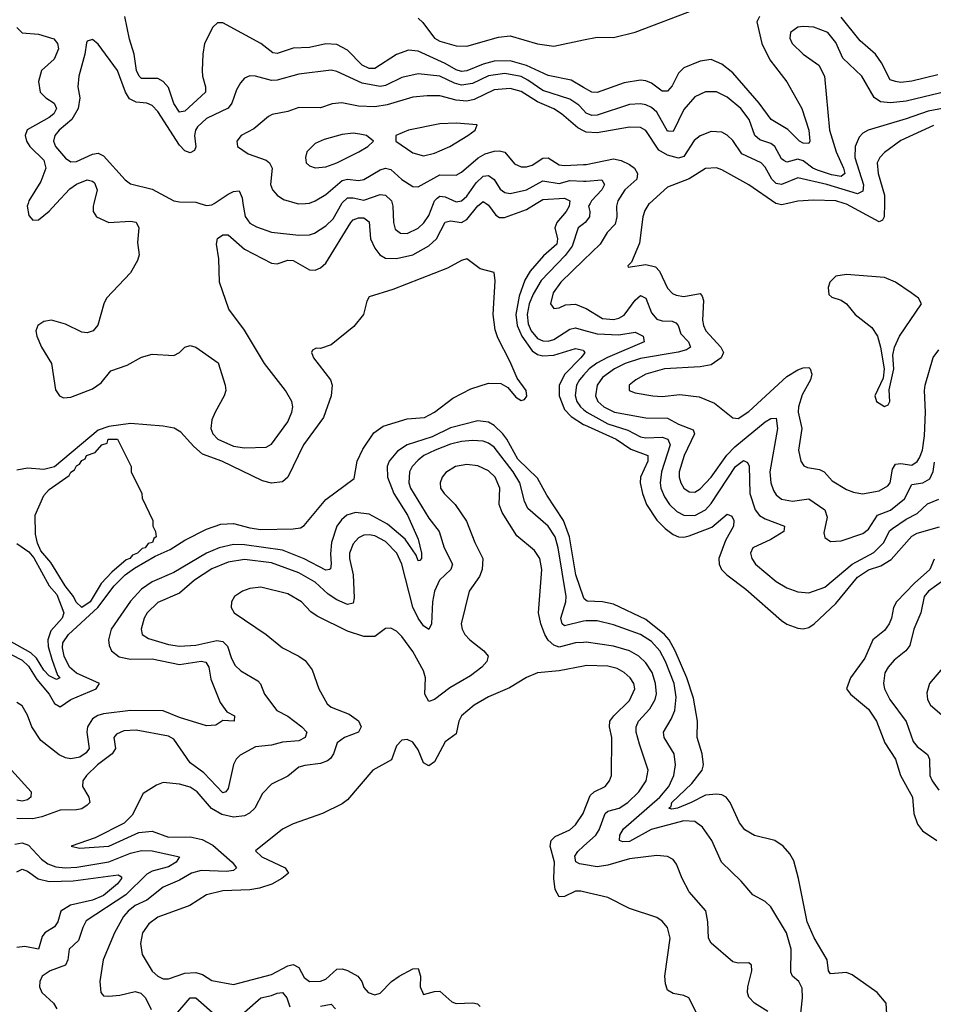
# Model space of a CAD drawing. Header units: inches. Extents: x 1694797 to 1849917, y 907313 to 1017959.
# Tile 450 of 656: x 1767921 to 1771290, y 967046 to 970678. Entities that reach past the tile are written whole.
import ezdxf

# ---------------------------------------------------------------- set-up
doc = ezdxf.new("R2010")
doc.units = ezdxf.units.IN
doc.header["$MEASUREMENT"] = 0
for name, color, linetype in [('B7966', 7, 'Continuous'), ('B7967', 7, 'Continuous'), ('B7976', 7, 'Continuous'), ('B7977', 7, 'Continuous')]:
    doc.layers.add(name, color=color, linetype=linetype)

msp = doc.modelspace()

# ---------------------------------------------------------------- linework, layer by layer
at = {"layer": 'B7966', "color": 5}
for points, elevation in [([(1767952.2, 970000), (1767949.1, 969990), (1767955, 969955), (1767970, 969937.7), (1767990, 969940.1), (1768030, 969971.8), (1768055.8, 970000)], 620), ([(1768194.5, 970000), (1768192, 969990), (1768192.4, 969970), (1768204.5, 969950), (1768250, 969930.1), (1768330, 969935.1), (1768350, 969931), (1768360.1, 969910), (1768355.9, 969855.9), (1768361.2, 969810), (1768355.9, 969790), (1768330, 969743.9), (1768240.8, 969650), (1768230.9, 969629.1), (1768209, 969551), (1768192.6, 969530), (1768170, 969522.2), (1768150, 969525.2), (1768090, 969554.6), (1768038, 969570), (1768010, 969564.8), (1767987.5, 969550), (1767980.6, 969530), (1767984.3, 969510), (1768001.2, 969470), (1768038.5, 969410), (1768053.1, 969313.1), (1768068, 969290), (1768082.7, 969282.7), (1768110, 969285.5), (1768190, 969316.5), (1768221.9, 969338.1), (1768257.4, 969382.6), (1768316.9, 969403.1), (1768370, 969433.1), (1768410, 969444.2), (1768490, 969439.4), (1768510.4, 969449.6), (1768530, 969470.2), (1768550, 969476.3), (1768570, 969469.3), (1768652.5, 969412.5), (1768678.5, 969330), (1768680.9, 969310), (1768675.4, 969290), (1768641.2, 969230), (1768630, 969201.3), (1768626.2, 969170), (1768632.9, 969150), (1768651.6, 969130), (1768710, 969105.1), (1768750, 969099.2), (1768830, 969101.5), (1768850, 969111.6), (1768910, 969194.8), (1768925, 969230), (1768927.8, 969250), (1768924.5, 969270), (1768901.4, 969310), (1768823.2, 969410), (1768750, 969532.8), (1768692.2, 969610), (1768657.5, 969710), (1768655.1, 969795.1), (1768646.7, 969850), (1768650, 969870.2), (1768670, 969884.6), (1768690, 969884), (1768750, 969831.5), (1768850, 969779.5), (1768870, 969777.2), (1768910, 969790.6), (1768930, 969790.1), (1768990, 969754.6), (1769010, 969754), (1769030, 969762.7), (1769050, 969779.4), (1769142.2, 969930), (1769150, 969939.4), (1769170, 969946.9), (1769190, 969946.8), (1769210, 969932.3), (1769214.4, 969870), (1769230, 969834.7), (1769249.4, 969810), (1769270, 969798.7), (1769310, 969797.3), (1769370, 969810.1), (1769430, 969843.2), (1769458, 969870), (1769490, 969930.6), (1769510, 969935.3), (1769550.6, 969930), (1769570, 969941.1), (1769610, 969991.1), (1769620.9, 970000)], 620), ([(1768585.5, 970000), (1768610, 969992.6), (1768630, 969995), (1768637.6, 970000)], 640), ([(1768744.3, 970000), (1768752.2, 969952.2), (1768770, 969927.5), (1768793.7, 969913.7), (1768850, 969894.1), (1768950, 969883.1), (1768990, 969884.2), (1769007.8, 969890), (1769050, 969917.4), (1769076.4, 969943.6), (1769108.4, 970000)], 640), ([(1768944.1, 970000), (1768950, 969998.4), (1768975.2, 970000)], 660), ([(1769294.6, 970000), (1769297.3, 969990), (1769298.8, 969930), (1769305.2, 969905.2), (1769325.3, 969890), (1769350, 969889.7), (1769390, 969908.6), (1769411.5, 969928.5), (1769430, 969955.2), (1769446.3, 970000)], 640), ([(1769640.9, 970000), (1769650, 969993.9), (1769677.1, 969957.1), (1769690, 969948), (1769708.1, 969948.1), (1769790, 969978.2), (1769825.6, 970000)], 620), ([(1769947.9, 970000), (1769946.5, 969990), (1769935.9, 969970), (1769901.4, 969930), (1769893.7, 969910), (1769903.7, 969870), (1769901.1, 969850), (1769852.7, 969807.3), (1769803.2, 969750), (1769783.3, 969716.7), (1769762.4, 969657.6), (1769749.8, 969590), (1769755.8, 969550), (1769771.9, 969510), (1769810, 969455.8), (1769830, 969443.1), (1769850, 969438.1), (1769890, 969440.4), (1769970, 969464.8), (1769998.3, 969458.3), (1770000, 969456.2)], 620), ([(1770000, 969925.3), (1769980.1, 969910), (1769957.6, 969842.4), (1769932.4, 969807.6), (1769844.2, 969715.8), (1769814.4, 969665.6), (1769799.7, 969630), (1769791.9, 969590), (1769796.4, 969556.4), (1769807, 969530), (1769830, 969502.2), (1769850, 969492.9), (1769870, 969491.9), (1769890, 969498.6), (1769950, 969536.3), (1769970, 969540.8), (1770000, 969532.6)], 640), ([(1767890, 968336.9), (1767930, 968315.4), (1767953, 968293), (1767983.7, 968243.7), (1768029.7, 968190), (1768050, 968156.2), (1768070, 968143.6), (1768109.9, 968170.1), (1768203.5, 968210), (1768215.2, 968230), (1768130, 968268.1), (1768105.2, 968290), (1768084.8, 968330), (1768078.5, 968361.5), (1768080.7, 968379.3), (1768100.5, 968410), (1768209.8, 968510), (1768270, 968590), (1768310.3, 968630), (1768344.9, 968655.1), (1768421, 968699), (1768475.9, 968724.1), (1768530, 968757.7), (1768610, 968798.4), (1768662.4, 968817.6), (1768710, 968820.1), (1768770, 968803.1), (1768810, 968797.7), (1768930, 968799.4), (1768955.9, 968804.1), (1768970, 968812.3), (1769050, 968908.1), (1769154.1, 968985.9), (1769165.2, 969050), (1769186, 969094), (1769226.6, 969153.4), (1769261.7, 969178.3), (1769350, 969205.3), (1769413.4, 969210), (1769450.1, 969230), (1769517.8, 969282.2), (1769584.3, 969315.7), (1769650, 969337.3), (1769695.4, 969335.4), (1769721, 969321), (1769750, 969284.9), (1769770, 969273.3), (1769782.8, 969277.2), (1769790.9, 969289.1), (1769788.4, 969310), (1769755, 969355), (1769730, 969415.7), (1769683.9, 969503.9), (1769673.9, 969533.9), (1769666.2, 969590), (1769674.3, 969714.3), (1769670, 969744.9), (1769618.9, 969758.9), (1769570, 969795.2), (1769550, 969790.1), (1769498.6, 969761.4), (1769297.3, 969682.7), (1769210, 969655.6), (1769200.6, 969639.4), (1769188.9, 969590), (1769153.5, 969546.5), (1769070, 969478.9), (1769030, 969465.5), (1769013.6, 969466.4), (1769000.9, 969459.1), (1768996.8, 969450), (1769004.1, 969430), (1769066.5, 969350), (1769072.9, 969330), (1769070, 969290), (1769041, 969210), (1768967.9, 969110), (1768910, 968990.5), (1768890, 968973), (1768850, 968968.1), (1768816.5, 968976.5), (1768666.3, 969050), (1768595.7, 969075.7), (1768562.9, 969102.9), (1768515.8, 969155.8), (1768490.9, 969170.9), (1768450, 969179.1), (1768330, 969188.6), (1768250, 969177.7), (1768210, 969164.3), (1768050, 969029), (1768010, 969018.6), (1767950, 969023.1), (1767910, 969016)], 580), ([(1770000, 969791.2), (1769915.9, 969710), (1769887.8, 969670), (1769878.7, 969630), (1769890, 969613), (1769910, 969615.3), (1769933.7, 969626.3), (1769970, 969628.3), (1770000, 969616.2)], 660), ([(1770000, 969443.1), (1769990.6, 969430), (1769930.4, 969370), (1769910.6, 969330), (1769910.3, 969290), (1769930, 969240.1), (1769954.3, 969214.3), (1770000, 969185)], 620), ([(1770000, 969366.8), (1769985, 969350), (1769974.2, 969330), (1769968.7, 969291.3), (1769974.7, 969270), (1769988.6, 969250), (1770000, 969240.5)], 640), ([(1770000, 968547.9), (1769971.3, 968630), (1769947.6, 968770), (1769926, 968830), (1769864.2, 968924.2), (1769830, 968986.7), (1769757.3, 969057.3), (1769717.5, 969130), (1769702.1, 969150), (1769670, 969181), (1769650, 969192.7), (1769610, 969197.7), (1769510, 969172.3), (1769441.4, 969138.6), (1769350, 969109.6), (1769314.1, 969085.9), (1769283.6, 969050), (1769275.7, 969030), (1769277.2, 968990), (1769301.1, 968930), (1769350.4, 968850), (1769390, 968761.5), (1769402.3, 968710), (1769402.4, 968690), (1769396.4, 968683.6), (1769390, 968681.7), (1769382.3, 968702.3), (1769342.2, 968762.2), (1769277.4, 968817.4), (1769210, 968853.4), (1769159.4, 968860.6), (1769126.9, 968850), (1769107, 968833), (1769090, 968809.8), (1769070.9, 968749.1), (1769067.2, 968707.2), (1769069.6, 968670.4), (1769067.6, 968652.4), (1769063.8, 968650), (1769050, 968646.9), (1768970, 968689.2), (1768890, 968720.6), (1768750, 968740.9), (1768710, 968742.3), (1768656.3, 968730), (1768610, 968710.7), (1768490, 968638.5), (1768410, 968604), (1768370, 968577.9), (1768330, 968533.5), (1768258, 968430), (1768248.9, 968390), (1768250.6, 968370), (1768259.3, 968350), (1768288.1, 968328.1), (1768330, 968319.2), (1768410, 968319.8), (1768510, 968299.5), (1768590, 968312.1), (1768607.9, 968307.9), (1768617.9, 968290), (1768625.3, 968245.3), (1768659.9, 968159.9), (1768684.9, 968124.9), (1768713.4, 968110), (1768711.3, 968090), (1768670, 968092.7), (1768643.8, 968076.2), (1768610, 968073.6), (1768510, 968104), (1768450, 968128.3), (1768330, 968129.9), (1768230, 968117), (1768208.9, 968111.1), (1768190, 968099.2), (1768171.6, 968070), (1768168.6, 968050), (1768176.9, 967990), (1768166.4, 967973.6), (1768142.7, 967957.3), (1768110, 967951), (1768090, 967954.9), (1768066.6, 967966.6), (1767999.4, 968019.4), (1767966.2, 968070), (1767950, 968112), (1767930, 968146.6), (1767910, 968159.3)], 620), ([(1770000, 968458.7), (1769930, 968442.2), (1769920.8, 968450), (1769916.6, 968470), (1769934.4, 968530), (1769936, 968550), (1769907, 968730), (1769895.4, 968770), (1769870, 968809.2), (1769795.1, 968875.1), (1769782.2, 968902.2), (1769765, 968970), (1769740.8, 969010), (1769670, 969100.8), (1769650, 969115.9), (1769630, 969123.1), (1769590, 969125.9), (1769550, 969122.3), (1769510, 969112.6), (1769453.4, 969090), (1769410.8, 969070), (1769390, 969053.7), (1769368.6, 969030), (1769358.3, 969010), (1769355.6, 968970), (1769361.9, 968950), (1769430, 968839), (1769467.5, 968790), (1769486.6, 968730), (1769517.4, 968670), (1769510.1, 968650), (1769469.2, 968610), (1769450.1, 968570), (1769443.2, 968530), (1769438.9, 968450), (1769430, 968428.3), (1769410, 968442.6), (1769390, 968469.9), (1769370, 968511.5), (1769330.5, 968670), (1769311.5, 968710), (1769270, 968752.6), (1769230, 968773.6), (1769210, 968777.6), (1769190, 968776), (1769170, 968766.4), (1769150, 968745), (1769136.6, 968710), (1769136.9, 968690), (1769150.1, 968630), (1769154.3, 968545.7), (1769150, 968525.5), (1769130, 968520.9), (1769090, 968537.4), (1769058.4, 968558.4), (1769010, 968603), (1768950, 968637.1), (1768850, 968674), (1768750, 968686.4), (1768690, 968676.5), (1768630, 968652), (1768565.3, 968610), (1768510, 968562.3), (1768430, 968528.4), (1768391.5, 968490), (1768380.1, 968470), (1768369.4, 968429.4), (1768372.6, 968410), (1768395.6, 968395.6), (1768470, 968373), (1768510, 968367.3), (1768570, 968370.4), (1768648.4, 968388.4), (1768670, 968384), (1768686.9, 968366.9), (1768701.5, 968321.5), (1768715.5, 968295.5), (1768736.3, 968276.3), (1768799.5, 968239.5), (1768808.4, 968228.4), (1768823.7, 968190), (1768868.6, 968130), (1768910, 968108.3), (1768961.3, 968070), (1768980.2, 968050), (1768974.2, 968030), (1768950, 968017.7), (1768890, 968013.1), (1768850, 968002.3), (1768790, 967996), (1768734.5, 967965.5), (1768719.2, 967950), (1768709, 967931), (1768690, 967842.7), (1768681.6, 967830), (1768670, 967826.5), (1768600.4, 967900.4), (1768550, 967937.3), (1768490, 968023.9), (1768470, 968034.6), (1768350, 968057.2), (1768305.5, 968054.5), (1768278.1, 968041.9), (1768268.6, 968030), (1768274.8, 967990), (1768262.6, 967970), (1768207.9, 967930), (1768167.8, 967890), (1768154.5, 967870), (1768153, 967850), (1768175.5, 967810), (1768179.6, 967790), (1768170, 967780.9), (1768150, 967767.5), (1768130, 967763), (1768070, 967761.9), (1768002.7, 967737.3), (1767969.2, 967730.8), (1767910, 967731.6)], 640), ([(1770000, 968381.2), (1769970, 968379.6), (1769910, 968364), (1769890, 968370.3), (1769869.4, 968389.4), (1769856.7, 968410), (1769842.1, 968450), (1769834.1, 968490), (1769846.6, 968650), (1769839.2, 968690), (1769819.5, 968719.5), (1769753.6, 968773.6), (1769699.7, 968859.7), (1769689.3, 968890), (1769691.2, 968950), (1769673.8, 968990), (1769650, 969014.2), (1769610, 969032.4), (1769570, 969036.7), (1769528.5, 969030), (1769492, 969008), (1769478.2, 968990), (1769471.1, 968970), (1769473, 968950), (1769486.5, 968930), (1769527.2, 968890), (1769568.5, 968828.5), (1769599, 968750), (1769628.9, 968690), (1769626.6, 968650), (1769616, 968624), (1769578.5, 968570), (1769549.3, 968450), (1769552.6, 968430), (1769562.4, 968410), (1769580.9, 968390), (1769632.9, 968350), (1769648, 968330), (1769643.5, 968310), (1769625.2, 968290), (1769582.7, 968257.3), (1769506.4, 968213.6), (1769450, 968170.8), (1769430, 968163.1), (1769415.3, 968190), (1769416.9, 968250), (1769410, 968276.4), (1769370, 968347.6), (1769330, 968403.1), (1769310, 968423), (1769290, 968434), (1769270, 968432), (1769230, 968403.1), (1769190, 968402.8), (1769130, 968422.7), (1769018, 968478), (1768994.2, 968494.2), (1768959.8, 968530), (1768910, 968559.9), (1768810, 968584.1), (1768770, 968579.5), (1768742.4, 968570), (1768713.1, 968550), (1768701.7, 968530), (1768701.1, 968510), (1768711.8, 968490), (1768830, 968410.2), (1768890, 968360.7), (1768950.8, 968330.8), (1768974.1, 968314.1), (1768999.5, 968279.5), (1769024.6, 968210), (1769054.2, 968154.2), (1769070, 968142.3), (1769135.8, 968115.8), (1769170, 968091.6), (1769179.8, 968070), (1769170.2, 968050), (1769119, 968030), (1769091.1, 968010), (1769078, 967970), (1769067.1, 967952.9), (1769055.5, 967944.5), (1769030, 967934.4), (1768972.5, 967927.5), (1768950, 967920.3), (1768910, 967887.6), (1768850, 967858.3), (1768816.5, 967823.5), (1768787.8, 967770), (1768768.8, 967751.2), (1768750, 967740.9), (1768710, 967735.8), (1768666.6, 967746.6), (1768628.7, 967768.7), (1768575.3, 967830), (1768550, 967847.4), (1768510, 967857.9), (1768450, 967864), (1768425.9, 967854.1), (1768376.7, 967823.3), (1768336, 967744), (1768306, 967714), (1768199.4, 967660.6), (1768110.8, 967630), (1768142.2, 967622.2), (1768249.3, 967630), (1768359.9, 967680.1), (1768410, 967685.1), (1768470, 967662.1), (1768550, 967664.3), (1768594.4, 967654.4), (1768633.1, 967633.1), (1768704.4, 967570), (1768720.5, 967550), (1768710, 967539.9), (1768684.2, 967535.8), (1768590, 967539.2), (1768554.4, 967530), (1768510, 967504.3), (1768450, 967478.4), (1768390, 967430.4), (1768346.4, 967410), (1768320.9, 967390), (1768304.2, 967370), (1768270.1, 967310), (1768228.6, 967210), (1768216.5, 967130), (1768220.4, 967090), (1768230, 967078), (1768250, 967076), (1768290, 967079.8), (1768346.6, 967093.4), (1768367.4, 967087.4), (1768385.3, 967070), (1768406.4, 967026.4)], 660), ([(1767910, 968745.9), (1767954.8, 968714.8), (1767973.1, 968693.1), (1768030, 968590.1), (1768057.9, 968557.9), (1768083.7, 968490), (1768077.8, 968470), (1768036.5, 968423.5), (1768024.5, 968390), (1768025.8, 968365.8), (1768039.4, 968319.4), (1768060.1, 968260.1), (1768068.5, 968250), (1768056.3, 968243.7), (1768030, 968257.4), (1768010, 968279.1), (1767982.6, 968322.6), (1767961.9, 968341.9), (1767850, 968404.6)], 560), ([(1770000, 968293.4), (1769910, 968276.7), (1769830.8, 968269.2), (1769790, 968251.6), (1769726.8, 968213.2), (1769650, 968180.5), (1769597.2, 968150), (1769550.2, 968110), (1769540.2, 968090), (1769530, 968044.2), (1769490, 968014.2), (1769450, 967941), (1769430, 967925.7), (1769410, 967936.9), (1769390, 967985.1), (1769370, 968013.1), (1769350, 968022.7), (1769330, 968020.4), (1769310, 967999.5), (1769291.6, 967948.4), (1769223.1, 967910), (1769130, 967799.8), (1769110, 967785.7), (1769037, 967750), (1768930, 967711.5), (1768890, 967692.3), (1768790, 967611.8), (1768814, 967590), (1768900.3, 967550), (1768912.4, 967530), (1768887, 967510), (1768850.6, 967489.4), (1768805.4, 967474.6), (1768770, 967468), (1768670, 967464.3), (1768610, 967450.4), (1768548.9, 967411.1), (1768430, 967367.6), (1768397.1, 967342.9), (1768374.4, 967310), (1768366.8, 967270), (1768372.5, 967230), (1768410, 967168.6), (1768430, 967149.5), (1768450, 967140.1), (1768470, 967140.7), (1768530, 967160.6), (1768570, 967163.7), (1768595.6, 967155.6), (1768630, 967134.3), (1768710, 967118.7), (1768850, 967156.4), (1768910, 967188), (1768930, 967193.1), (1768950, 967181.6), (1768970, 967144.5), (1768990.1, 967130.1), (1769030, 967131.7), (1769050, 967138.4), (1769090, 967175.5), (1769110, 967177.1), (1769130, 967171.3), (1769167.6, 967150), (1769182.2, 967130), (1769190, 967107.7), (1769205.5, 967090), (1769230, 967081.1), (1769250, 967086.9), (1769292.5, 967130), (1769320.2, 967150), (1769370, 967177), (1769390, 967178), (1769398.7, 967150), (1769398, 967110), (1769410, 967082.3), (1769450, 967093.5), (1769470, 967094.3), (1769514.8, 967054.8), (1769530, 967049.7), (1769591.8, 967051.8), (1769608.4, 967048.4), (1769618.4, 967038.4)], 680), ([(1767890.5, 967910), (1767963.3, 967830), (1767962.5, 967810), (1767950, 967800.4), (1767930, 967795.8), (1767910, 967798.6)], 620), ([(1770000, 967461.5), (1769990, 967463.9), (1769970, 967463.6), (1769930, 967443.2), (1769910, 967442), (1769895, 967470), (1769890.3, 967510), (1769892.7, 967570), (1769876.9, 967630), (1769880.9, 967650), (1769894.9, 967665.1), (1769950, 967689.6), (1769970, 967708.2), (1769998.4, 967750), (1770000, 967754.1)], 680), ([(1767902.7, 967637.3), (1767930, 967642.2), (1767953.3, 967633.3), (1768001.8, 967581.8), (1768024.8, 967564.8), (1768053.8, 967553.8), (1768089.1, 967549.1), (1768131.5, 967551.5), (1768250, 967572.1), (1768330, 967603.2), (1768370, 967613.8), (1768410, 967612), (1768510.2, 967590), (1768497.9, 967570), (1768470, 967552.6), (1768410, 967537.1), (1768390, 967526.6), (1768312.1, 967450), (1768166.2, 967353.8), (1768153.3, 967330), (1768138.1, 967281.9), (1768104, 967250), (1768098.2, 967210), (1768090.1, 967190), (1768033.1, 967170), (1768003.9, 967150), (1767995, 967130), (1767994.2, 967110), (1768002.6, 967090), (1768046.2, 967050), (1768057.5, 967030)], 640), ([(1770000, 967562), (1769984.7, 967564.7), (1769971.3, 967571.3), (1769967.9, 967592.1), (1769979.2, 967610), (1770000, 967629)], 660), ([(1767910, 967535.1), (1767930, 967544.2), (1767950, 967537), (1767988.7, 967508.7), (1768030, 967498.5), (1768118.5, 967501.5), (1768283.9, 967523.9), (1768296.1, 967516.1), (1768296.4, 967510), (1768281.9, 967490), (1768230, 967447.1), (1768190, 967430.7), (1768107.9, 967412.1), (1768073.1, 967390), (1768061.4, 967350), (1768050, 967331.5), (1768014.3, 967310), (1768003.5, 967296.5), (1767990.1, 967249.9), (1767939.9, 967259.9), (1767910, 967255.5)], 620), ([(1768750, 967017.6), (1768809.6, 967070.4), (1768850, 967078.2), (1768870, 967087.6), (1768890, 967089.4), (1768906.1, 967070), (1768916.7, 967036.7)], 660), ([(1768490, 966999.8), (1768550, 967070.6), (1768570, 967070.6), (1768650, 966999.8)], 660), ([(1769030, 967039.9), (1769070, 967046.7), (1769086, 967030)], 660)]:
    msp.add_lwpolyline(points, dxfattribs=dict(at, elevation=elevation))
at = {"layer": 'B7966', "color": 5, "elevation": 560}
msp.add_lwpolyline([(1768150, 968509.1), (1768128.8, 968528.8), (1768119.9, 968550), (1768089.1, 968589.1), (1768035.7, 968675.7), (1767999.2, 968719.2), (1767986.4, 968746.4), (1767979.6, 968779.6), (1767978.5, 968850), (1768010, 968922.8), (1768030, 968945.2), (1768103.1, 968996.9), (1768110, 969008.9), (1768123, 969017), (1768130, 969032.7), (1768141.8, 969038.2), (1768150, 969052.1), (1768162.3, 969057.7), (1768167.1, 969070), (1768198.9, 969081.1), (1768223.6, 969110), (1768243.7, 969116.3), (1768247.1, 969130), (1768282, 969130), (1768332, 969030), (1768332, 969010), (1768372, 968930), (1768372.7, 968912.7), (1768412, 968830), (1768412, 968810), (1768422, 968790), (1768424.7, 968770), (1768415.2, 968764.8), (1768410.4, 968750), (1768394.3, 968745.7), (1768383.8, 968730), (1768373.2, 968726.8), (1768355.6, 968710), (1768337, 968703), (1768327.2, 968690), (1768314.2, 968685.8), (1768260.6, 968639.4), (1768221.9, 968598.1), (1768181.5, 968530)], close=True, dxfattribs=at)
at = {"layer": 'B7967', "color": 5}
for points, elevation in [([(1770000, 970428.1), (1769954.5, 970454.5), (1769870, 970471.5), (1769790, 970509), (1769730, 970526.3), (1769670, 970525), (1769630, 970513.7), (1769570, 970488.5), (1769550, 970486.3), (1769530, 970492.2), (1769490, 970516.2), (1769390, 970561.6), (1769355, 970565), (1769310, 970549.4), (1769230, 970497.3), (1769210, 970497.1), (1769184, 970510), (1769130, 970564.8), (1769090, 970586.6), (1769050, 970588.3), (1768990, 970574.8), (1768930, 970572.2), (1768870, 970552.7), (1768855, 970555), (1768810, 970589.4), (1768670, 970666.6), (1768650, 970666.2), (1768632.7, 970650), (1768602.7, 970590), (1768596, 970550), (1768593.8, 970490), (1768595, 970470), (1768606.7, 970430), (1768605.6, 970410), (1768530, 970339.9), (1768510, 970337.1), (1768490, 970368.2), (1768470, 970427), (1768450, 970449.5), (1768430, 970461.3), (1768370, 970460.6), (1768361.2, 970470), (1768351.8, 970490), (1768343.5, 970550), (1768326.2, 970606.2), (1768308.7, 970690)], 620), ([(1769390, 970683.3), (1769407, 970667), (1769450, 970609.6), (1769470, 970598.5), (1769530, 970581.8), (1769570, 970579.6), (1769686.8, 970613.2), (1769730, 970618), (1769830, 970588.6), (1769890, 970579.9), (1770000, 970603)], 580), ([(1767910, 970649.4), (1767930, 970629.3), (1767990, 970624.6), (1768047.4, 970607.4), (1768060.5, 970590), (1768063.6, 970570), (1768047.8, 970532.2), (1768001.7, 970490), (1767990.8, 970450), (1767996.1, 970410), (1768016.9, 970390), (1768048.3, 970370), (1768056.7, 970350), (1768047.1, 970330), (1768030, 970316.4), (1767948.5, 970271.5), (1767941, 970250), (1767946.7, 970230), (1767959.1, 970210), (1768010, 970159.3), (1768017.7, 970130), (1767999.2, 970080.8), (1767955.3, 970010), (1767952.2, 970000)], 620), ([(1770000, 970344.3), (1769982.9, 970362.9), (1769950, 970384.2), (1769850, 970416.1), (1769795.2, 970455.2), (1769770, 970467.7), (1769710, 970479.2), (1769650, 970471), (1769590, 970442.8), (1769550, 970435.7), (1769523.7, 970443.7), (1769470, 970469.9), (1769390, 970477.5), (1769330, 970464.3), (1769270, 970435.5), (1769250, 970431.2), (1769184.1, 970444.1), (1769090, 970486.6), (1769070, 970491.1), (1768950, 970476.9), (1768870, 970454.1), (1768850, 970453.8), (1768790, 970469.9), (1768769.4, 970470.6), (1768750, 970461.5), (1768735.2, 970444.8), (1768720.7, 970419.3), (1768703.5, 970370), (1768689.2, 970350.8), (1768610, 970312.7), (1768577, 970283), (1768568.9, 970270), (1768565.9, 970250), (1768570, 970209.3), (1768565.3, 970194.7), (1768550, 970187), (1768530, 970194.4), (1768510, 970215.5), (1768430, 970339.1), (1768410, 970361.7), (1768390, 970369.3), (1768350, 970373.5), (1768325.6, 970385.6), (1768310.8, 970410.8), (1768281.5, 970490), (1768210, 970587.3), (1768190, 970604.5), (1768170, 970599), (1768167.5, 970592.5), (1768160.8, 970550), (1768138.9, 970470), (1768135.8, 970430), (1768142.4, 970390), (1768137, 970350), (1768113.6, 970310), (1768066.3, 970270), (1768050.6, 970250), (1768045.9, 970230), (1768053.1, 970210), (1768090, 970166.7), (1768110, 970152.9), (1768130, 970154.1), (1768190, 970182), (1768210, 970185.8), (1768230, 970175.1), (1768310, 970086.5), (1768330, 970072.3), (1768410, 970053.1), (1768490, 970010.2), (1768510, 970005.5), (1768570, 970004.7), (1768585.5, 970000)], 640), ([(1770000, 970267.6), (1769978.5, 970278.5), (1769919.3, 970330), (1769890, 970348.5), (1769830, 970374.6), (1769770, 970413), (1769730, 970424), (1769670, 970419.1), (1769596.6, 970383.4), (1769570, 970377), (1769530, 970381.4), (1769470, 970396.3), (1769422.9, 970397.1), (1769370, 970391.6), (1769276.4, 970363.6), (1769230, 970356.6), (1769170, 970358.3), (1769109, 970371), (1769073.2, 970366.8), (1769030, 970352.9), (1768950, 970353.3), (1768910, 970339), (1768851.8, 970328.2), (1768839, 970321), (1768784.9, 970275.1), (1768737.6, 970250), (1768721.7, 970230), (1768724.2, 970210), (1768763.1, 970183.1), (1768830, 970159.2), (1768841.8, 970150), (1768851.5, 970130), (1768846.1, 970070), (1768853.2, 970050), (1768870.2, 970030), (1768894, 970014), (1768944.1, 970000)], 660), ([(1768975.2, 970000), (1768990, 970001), (1769011, 970009), (1769050, 970032.7), (1769110, 970084.3), (1769130, 970089.4), (1769170, 970084.4), (1769190, 970087.9), (1769250, 970124), (1769270, 970130.1), (1769290, 970124.8), (1769330, 970087.8), (1769370, 970062.1), (1769390, 970060.8), (1769470, 970105), (1769530, 970104.7), (1769550, 970115.8), (1769611.6, 970168.4), (1769637.2, 970182.8), (1769670, 970193), (1769690, 970194), (1769710, 970188.8), (1769745.7, 970145.7), (1769770, 970134.5), (1769790, 970134.4), (1769810, 970140.6), (1769850, 970166.7), (1769870, 970167.6), (1769910, 970142.9), (1769930, 970139.4), (1770000, 970143.6)], 660), ([(1769446.3, 970000), (1769449.9, 970010), (1769460.4, 970019.6), (1769470, 970026.6), (1769490, 970024.1), (1769530, 970005.9), (1769550, 970010.1), (1769570, 970026.8), (1769603.9, 970076.1), (1769630, 970100.5), (1769650, 970103.4), (1769670, 970087.7), (1769692.5, 970052.5), (1769710, 970040.1), (1769730, 970036.4), (1769790, 970049.7), (1769850, 970083.8), (1769910, 970073.7), (1769950, 970084.1), (1770000, 970082.6)], 640), ([(1768055.8, 970000), (1768105.6, 970054.4), (1768130, 970071.1), (1768170, 970087.5), (1768190, 970082.6), (1768196.4, 970076.4), (1768207.2, 970050), (1768194.5, 970000)], 620), ([(1768637.6, 970000), (1768690, 970034.7), (1768710, 970044.1), (1768730, 970046.7), (1768740.8, 970020.8), (1768744.3, 970000)], 640), ([(1769108.4, 970000), (1769110, 970002.8), (1769130, 970021.1), (1769150, 970021.1), (1769190, 970011.8), (1769250, 970033.2), (1769270, 970030.1), (1769291.9, 970010), (1769294.6, 970000)], 640), ([(1769620.9, 970000), (1769630, 970007.3), (1769640.9, 970000)], 620), ([(1769825.6, 970000), (1769850, 970014.9), (1769930, 970019.1), (1769949.3, 970010), (1769947.9, 970000)], 620)]:
    msp.add_lwpolyline(points, dxfattribs=dict(at, elevation=elevation))
at = {"layer": 'B7967', "color": 5, "elevation": 680}
for points in [[(1769530, 970296.4), (1769470, 970293.2), (1769354, 970270), (1769307.7, 970250), (1769307.3, 970230), (1769370, 970186.1), (1769410, 970175.4), (1769450, 970185.1), (1769507.1, 970210), (1769573.3, 970250), (1769600.5, 970270), (1769608, 970290)], [(1769150, 970258.8), (1769110, 970253.9), (1769043.6, 970236.4), (1769010, 970220.9), (1768980.2, 970190), (1768974.7, 970170), (1768976.9, 970150), (1768990, 970138.5), (1769010, 970131.1), (1769050, 970134.8), (1769090, 970149.6), (1769171.5, 970190), (1769205.1, 970210), (1769226, 970230), (1769199.3, 970250), (1769175.4, 970255.4)]]:
    msp.add_lwpolyline(points, close=True, dxfattribs=at)
at = {"layer": 'B7976', "color": 5}
for points, elevation in [([(1770023.8, 970000), (1770018.4, 969990), (1770023.4, 969970), (1770021.9, 969950), (1770006.1, 969930), (1770000, 969925.3)], 640), ([(1770123.8, 970000), (1770121.5, 969990), (1770122.7, 969950), (1770116.3, 969923.7), (1770087.2, 969892.8), (1770060.9, 969850), (1770000, 969791.2)], 660), ([(1770242.6, 970000), (1770241.2, 969998.8), (1770225.9, 969974.1), (1770218.2, 969950), (1770206.8, 969853.2), (1770176.4, 969783.6), (1770162.8, 969770), (1770164.5, 969764.5), (1770230, 969775.3), (1770265.7, 969765.7), (1770280.1, 969750), (1770310, 969687.1), (1770327.8, 969667.8), (1770341.4, 969661.4), (1770370, 969656.2), (1770430, 969667.5), (1770437.9, 969657.9), (1770442, 969642), (1770438.5, 969570), (1770441.7, 969550), (1770451, 969530), (1770506.3, 969470), (1770515.6, 969450), (1770507.8, 969430), (1770470, 969404.7), (1770430, 969397.6), (1770298, 969390), (1770230.2, 969370), (1770192.6, 969350), (1770168.2, 969330), (1770167.6, 969310), (1770190, 969301.3), (1770256, 969290), (1770290, 969288.4), (1770355.4, 969295.4), (1770426.3, 969286.3), (1770483, 969263), (1770550, 969208.8), (1770570, 969207.2), (1770610, 969233.2), (1770750, 969362.2), (1770790, 969386.1), (1770810, 969393.4), (1770830, 969394.4), (1770835.6, 969390), (1770841.3, 969370), (1770836.9, 969350), (1770806.2, 969293.8), (1770792, 969250), (1770791.1, 969230), (1770805.4, 969170), (1770792.5, 969090), (1770800.9, 969050), (1770812.6, 969032.6), (1770825.7, 969025.7), (1770870, 969018.4), (1770886.9, 969010), (1770917.2, 968977.2), (1770970, 968945.5), (1770994.8, 968934.8), (1771028.8, 968928.8), (1771090, 968939.8), (1771121.5, 968958.5), (1771130.8, 968970), (1771139.6, 969020.4), (1771150, 969038.9), (1771170, 969040.6), (1771210, 969034.9), (1771230, 969047.8), (1771238.3, 969061.7), (1771249.4, 969090.6), (1771256.8, 969143.2), (1771260.4, 969230), (1771256.5, 969310), (1771259.8, 969330), (1771288.5, 969431.5), (1771310, 969459.5)], 680), ([(1770753.7, 970000), (1770730, 969994.9), (1770710, 969999.2), (1770708.9, 970000)], 680), ([(1771109.3, 970000), (1771108.1, 969950), (1771101.9, 969938.1), (1771090, 969931.9), (1770970, 969997), (1770960.5, 970000)], 680), ([(1770000, 969616.2), (1770010, 969612.2), (1770070, 969576.1), (1770110, 969572.3), (1770130, 969576.4), (1770150, 969588.2), (1770190, 969643.6), (1770210, 969660.5), (1770230, 969651), (1770250, 969596.3), (1770270, 969572.7), (1770290, 969566.9), (1770326.2, 969566.2), (1770339.9, 969559.9), (1770349.2, 969549.2), (1770358.8, 969518.8), (1770386.8, 969490), (1770394.1, 969470), (1770379.6, 969460.4), (1770349.1, 969450.9), (1770210, 969428.6), (1770153.7, 969410), (1770114.1, 969390), (1770070, 969357.6), (1770050.5, 969330), (1770044.4, 969290), (1770053, 969270), (1770074.2, 969250), (1770114.2, 969230), (1770230, 969209.7), (1770310, 969208.3), (1770350, 969185.6), (1770404.4, 969164.4), (1770409.4, 969150), (1770370.5, 969070), (1770352.5, 969010), (1770352.3, 968990), (1770358.4, 968970), (1770370, 968950.2), (1770390, 968935.8), (1770410, 968935.4), (1770430, 968947.3), (1770470, 968990.5), (1770528.5, 969071.5), (1770557.5, 969102.5), (1770670, 969194.9), (1770690, 969207.1), (1770710, 969208.4), (1770715.4, 969170), (1770686.9, 969010), (1770690.8, 968970), (1770700.9, 968940.9), (1770710, 968924.9), (1770730, 968908.8), (1770770, 968902.3), (1770830, 968911.1), (1770889.2, 968870), (1770897.7, 968842.3), (1770885.6, 968785.6), (1770890, 968768.2), (1770910, 968752.9), (1770950, 968755.5), (1771030, 968783), (1771050, 968799), (1771083.8, 968850), (1771131.2, 968868.8), (1771183.5, 968910), (1771210, 968963.3), (1771251.1, 968968.9), (1771276.3, 968983.7), (1771288.9, 969011.1), (1771294.1, 969045.9)], 660), ([(1770000, 969532.6), (1770050, 969519.1), (1770130, 969514.8), (1770190, 969524.6), (1770220.1, 969510), (1770223.2, 969490), (1770088.1, 969431.9), (1770048.9, 969411.1), (1770020.8, 969390), (1770000, 969366.8)], 640), ([(1770000, 969456.2), (1770005, 969450), (1770000, 969443.1)], 620), ([(1770000, 969240.5), (1770012.5, 969230), (1770090, 969187.6), (1770163.3, 969163.3), (1770210, 969139.6), (1770230, 969136), (1770290, 969137.8), (1770310.6, 969130), (1770319.3, 969110), (1770287.5, 969010), (1770282.5, 968970), (1770285.5, 968950), (1770298.3, 968918.3), (1770317.4, 968890), (1770344.3, 968864.3), (1770370, 968850.5), (1770410, 968849.4), (1770450, 968870.1), (1770470, 968893.7), (1770560.3, 969030), (1770590, 969051.6), (1770604.6, 969044.6), (1770610.7, 969030.7), (1770613.6, 968930), (1770632.4, 968870), (1770649.3, 968849.3), (1770670, 968836.2), (1770741.5, 968810), (1770738.2, 968790), (1770690, 968760.4), (1770623.6, 968730), (1770615.9, 968710), (1770620.2, 968690), (1770634.4, 968670), (1770710, 968605), (1770750, 968582.4), (1770790, 968567.5), (1770830, 968563.5), (1770890, 968584.5), (1770990.6, 968669.4), (1771070, 968713), (1771106.8, 968750), (1771128, 968792), (1771138.7, 968801.3), (1771190, 968836.1), (1771230, 968855.8), (1771268.1, 968891.9), (1771310, 968909.2)], 640), ([(1770000, 969185), (1770003.1, 969183.1), (1770119.8, 969130), (1770174.1, 969094.1), (1770237.4, 969070), (1770236.9, 969050), (1770210.5, 968990), (1770209.2, 968970), (1770216.9, 968930), (1770232.5, 968890), (1770270, 968832), (1770300.6, 968800.6), (1770330, 968778.6), (1770350.5, 968770.5), (1770370, 968769.2), (1770390, 968774.4), (1770473.5, 968806.5), (1770530, 968853.7), (1770546.8, 968846.8), (1770554.5, 968830), (1770553.4, 968810), (1770522.8, 968757.2), (1770499.1, 968690), (1770499.8, 968670), (1770508.4, 968650), (1770527.9, 968630), (1770597.9, 968577.9), (1770730, 968461.7), (1770750, 968448.7), (1770790, 968432.9), (1770810, 968430.8), (1770830, 968435.8), (1770850, 968448.9), (1770930, 968523.9), (1771010, 968621.6), (1771050, 968648.2), (1771096.5, 968663.5), (1771133.6, 968686.4), (1771210, 968772.6), (1771230, 968784.4), (1771312.3, 968807.7)], 620), ([(1771292.3, 968687.7), (1771277, 968650), (1771220.4, 968599.6), (1771153.9, 968530), (1771143.1, 968510), (1771135.8, 968470), (1771126.6, 968450), (1771110, 968425.4), (1771066.3, 968390), (1771036.7, 968323.3), (1770983.7, 968250), (1770970.1, 968210), (1770983.8, 968190), (1771050, 968134.4), (1771080.4, 968090), (1771111.2, 968010), (1771150.6, 967950), (1771169, 967890), (1771212.8, 967810), (1771218.3, 967750), (1771231.3, 967710), (1771250, 967685.7), (1771302, 967650)], 620), ([(1771364, 968636), (1771271.9, 968570), (1771255.5, 968550), (1771243.9, 968490), (1771217.7, 968430), (1771203.2, 968370), (1771188.4, 968350), (1771144.8, 968315.2), (1771123, 968290), (1771111.3, 968268.7), (1771105.7, 968230), (1771110.1, 968210), (1771129.5, 968170), (1771189.3, 968089.3), (1771214.9, 968014.9), (1771230, 967997), (1771268.1, 967968.1), (1771275.9, 967950), (1771277, 967890), (1771285.1, 967870), (1771310, 967835.5)], 640), ([(1771119.4, 966990), (1771116.2, 967050), (1771083, 967090), (1770990, 967155.2), (1770970, 967163.5), (1770910, 967158.5), (1770903.7, 967170), (1770898.8, 967210), (1770850, 967290.8), (1770824, 967350), (1770792.7, 967510), (1770775, 967575), (1770761, 967601), (1770736, 967630), (1770704.7, 967650), (1770630, 967668.4), (1770594.8, 967690), (1770575.1, 967715.1), (1770540.8, 967790), (1770526.2, 967810), (1770510, 967818.3), (1770490, 967821.6), (1770450, 967817.4), (1770397.3, 967790), (1770346.3, 967770), (1770325.9, 967765.9), (1770314.8, 967770), (1770322.9, 967777.1), (1770325.4, 967790), (1770399.4, 967860.6), (1770436.9, 967910), (1770442, 967930), (1770437.9, 967970), (1770418.8, 968030), (1770419.9, 968090), (1770404.9, 968175.1), (1770381.4, 968250), (1770338.1, 968350), (1770315.2, 968390), (1770298.2, 968410), (1770230, 968465.8), (1770110, 968522.1), (1770070, 968530.9), (1770013.6, 968533.6), (1770002.1, 968542.1), (1770000, 968547.9)], 620), ([(1770798.3, 966990), (1770807, 967070), (1770805.9, 967105.9), (1770793.6, 967130), (1770770.9, 967150), (1770764.3, 967164.3), (1770765, 967250), (1770748.1, 967310), (1770690, 967405.6), (1770670, 967425), (1770624, 967450), (1770580.8, 967500.8), (1770508.9, 967570), (1770472.5, 967650), (1770439.1, 967699.1), (1770410, 967720.2), (1770370, 967723.2), (1770249.6, 967690.4), (1770170, 967646.8), (1770145.2, 967645.2), (1770132.4, 967650), (1770134, 967670), (1770146.9, 967693.1), (1770280.8, 967810), (1770313.9, 967850), (1770333.3, 967890), (1770339, 967930), (1770333.9, 967970), (1770296.7, 968030), (1770294.2, 968050), (1770322.5, 968097.5), (1770336, 968130), (1770341.6, 968178.4), (1770334.5, 968230), (1770302.6, 968310), (1770280.8, 968350), (1770250, 968383.8), (1770210, 968410.6), (1770110, 968445.8), (1770050, 968460.8), (1770010, 968461), (1770000, 968458.7)], 640), ([(1770000, 967629), (1770045, 967670), (1770057.7, 967690), (1770079.9, 967750), (1770090, 967758.8), (1770131, 967769), (1770162.8, 967790), (1770204.4, 967830), (1770230.4, 967870), (1770237.8, 967910), (1770205.7, 968005.7), (1770194.6, 968050), (1770194.1, 968070), (1770203, 968090), (1770244.4, 968135.6), (1770264.3, 968170), (1770268.8, 968191.2), (1770265.8, 968230), (1770252.9, 968270), (1770230, 968305.9), (1770204.2, 968330), (1770169.4, 968349.4), (1770110, 968367.1), (1770010, 968381.7), (1770000, 968381.2)], 660), ([(1770000, 967754.1), (1770024.3, 967815.7), (1770039.5, 967830), (1770079.4, 967850), (1770095.6, 967870), (1770103.2, 967890), (1770104.4, 968030), (1770095.5, 968070), (1770097, 968090), (1770111.4, 968110), (1770170, 968166.4), (1770188.8, 968210), (1770185, 968230), (1770171.8, 968250), (1770150, 968269.9), (1770124.3, 968284.3), (1770090, 968293.5), (1770010, 968295.3), (1770000, 968293.4)], 680), ([(1771337.5, 968302.5), (1771275.8, 968230), (1771265.5, 968194.5), (1771267.7, 968170), (1771279.3, 968150), (1771330, 968106.4)], 660), ([(1770679.5, 967019.5), (1770630.5, 967050.5), (1770610, 967072.3), (1770604.6, 967090), (1770605.7, 967110), (1770620.4, 967170), (1770619.5, 967190), (1770610, 967199.5), (1770570, 967197.4), (1770550, 967202.6), (1770470, 967271.5), (1770460.3, 967290), (1770458.6, 967350), (1770451.1, 967391.1), (1770390, 967461.1), (1770363.7, 967510), (1770342.5, 967562.5), (1770330, 967579.7), (1770310, 967590.9), (1770270, 967595.4), (1770170, 967582.1), (1770090, 967558.8), (1770050, 967553.1), (1770000, 967562)], 660), ([(1770418.9, 967010), (1770387.8, 967070), (1770370, 967078.9), (1770330, 967086), (1770310, 967098.9), (1770301.8, 967121.8), (1770299.6, 967150), (1770319.8, 967290), (1770309.8, 967330), (1770290, 967353.3), (1770270, 967366), (1770170, 967399.1), (1770090, 967440.6), (1770000, 967461.5)], 680)]:
    msp.add_lwpolyline(points, dxfattribs=dict(at, elevation=elevation))
at = {"layer": 'B7976', "color": 5, "elevation": 720}
msp.add_lwpolyline([(1770970, 969737.3), (1770930, 969731.2), (1770908.2, 969710), (1770902.4, 969690), (1770904.7, 969664.7), (1770914.9, 969654.9), (1770950, 969643.2), (1770969.4, 969629.4), (1771001.3, 969590), (1771062.4, 969542.4), (1771083.2, 969510), (1771095.3, 969470), (1771108.9, 969390), (1771104.4, 969355.6), (1771074, 969290), (1771080.7, 969270), (1771110, 969250.7), (1771122.7, 969257.3), (1771129.3, 969270), (1771127.2, 969312.8), (1771143.6, 969390), (1771140.8, 969440.8), (1771146.3, 969470), (1771164.8, 969510), (1771245.6, 969630), (1771235.1, 969650), (1771208.3, 969670), (1771150, 969709.8), (1771110, 969726.4)], close=True, dxfattribs=at)
at = {"layer": 'B7977', "color": 5}
for points, elevation in [([(1770000, 970603), (1770050, 970613.4), (1770110, 970611.9), (1770190, 970632.1), (1770410, 970715.3)], 580), ([(1770649.2, 970690), (1770638.5, 970670), (1770657.7, 970590), (1770687, 970530), (1770748.9, 970448.9), (1770804.2, 970350), (1770830, 970270.3), (1770834.6, 970230), (1770830, 970221.4), (1770810, 970222.4), (1770796.8, 970230), (1770753, 970273), (1770691.9, 970310), (1770647.7, 970370), (1770550, 970481.7), (1770510, 970513.5), (1770470, 970530.4), (1770430, 970525.3), (1770370, 970500.2), (1770350, 970480.2), (1770326.5, 970433.5), (1770310, 970414.2), (1770290, 970414.1), (1770250, 970443), (1770230, 970452), (1770210, 970454.7), (1770150, 970444.4), (1770050, 970408.7), (1770030, 970410.7), (1770000, 970428.1)], 620), ([(1771306.2, 970473.8), (1771210, 970451.2), (1771170, 970446.4), (1771149.6, 970450), (1771130, 970456.4), (1771099.1, 970519.1), (1771076.6, 970550), (1771019.3, 970599.3), (1770950, 970686.9)], 620), ([(1771410, 970430), (1771190, 970377.1), (1771131.1, 970371.1), (1771094.3, 970374.3), (1771070.9, 970390.9), (1771025.7, 970470), (1770955.6, 970535.6), (1770930, 970593.5), (1770900.8, 970630), (1770849.4, 970650), (1770810, 970653.2), (1770790.1, 970649.9), (1770762.8, 970630), (1770761.1, 970610), (1770769.3, 970590), (1770809.2, 970550), (1770867.7, 970510), (1770888.3, 970470), (1770907.2, 970270), (1770931.8, 970190), (1770958.8, 970130), (1770963.4, 970110), (1770950, 970099.7), (1770914.5, 970105.5), (1770862.2, 970122.2), (1770844.8, 970130), (1770810, 970157.7), (1770790, 970163.6), (1770750, 970152.4), (1770737.9, 970157.9), (1770730, 970164.8), (1770705.4, 970210), (1770690, 970220.9), (1770650, 970234.8), (1770631.5, 970250), (1770610.3, 970310), (1770580.4, 970350), (1770530, 970391.6), (1770490, 970411.1), (1770450, 970411.8), (1770410, 970393.7), (1770370, 970346.5), (1770330, 970265.6), (1770313.3, 970266.7), (1770310, 970267.1), (1770270, 970336.6), (1770250, 970354.3), (1770230, 970363.5), (1770210, 970367.4), (1770170, 970365.3), (1770050, 970326.1), (1770030, 970324), (1770010, 970333.5), (1770000, 970344.3)], 640), ([(1771329.1, 970350.9), (1771270, 970340.2), (1771190, 970311.6), (1771049.6, 970270.4), (1771030, 970258.9), (1771016.1, 970243.9), (1771001.2, 970210), (1771000.4, 970170), (1771031.6, 970068.4), (1771030, 970045.5), (1771010, 970035.1), (1770897, 970070), (1770790, 970094.7), (1770730, 970070.3), (1770710, 970073.5), (1770694.4, 970090), (1770670, 970133.9), (1770654.9, 970150), (1770583.5, 970183.5), (1770550, 970232.4), (1770530, 970251.4), (1770510, 970262.4), (1770470, 970265.4), (1770430, 970249.2), (1770407.3, 970232.7), (1770370, 970172.5), (1770350, 970166.6), (1770310, 970177.7), (1770277, 970197), (1770230, 970269.1), (1770210, 970279.6), (1770170, 970281.5), (1770050, 970259.8), (1770010, 970262.6), (1770000, 970267.6)], 660), ([(1771290, 970287.4), (1771170, 970232), (1771110, 970188.4), (1771092.2, 970170), (1771083.1, 970150), (1771085.7, 970110), (1771110.1, 970030), (1771109.3, 970000)], 680), ([(1770000, 970143.6), (1770010, 970144.2), (1770110, 970164.8), (1770138.7, 970158.7), (1770170, 970143.1), (1770187.3, 970130), (1770199.4, 970110), (1770195.9, 970090), (1770152.5, 970050), (1770126, 970010), (1770123.8, 970000)], 660), ([(1770708.9, 970000), (1770610, 970068.7), (1770510, 970124.1), (1770490, 970131.2), (1770450, 970128.4), (1770389.6, 970090.4), (1770310, 970059.9), (1770242.6, 970000)], 680), ([(1770000, 970082.6), (1770010, 970082.3), (1770066.9, 970086.9), (1770076.9, 970070), (1770067.2, 970050), (1770029.2, 970010), (1770023.8, 970000)], 640), ([(1770960.5, 970000), (1770930, 970009.6), (1770847.7, 970012.3), (1770790, 970007.8), (1770753.7, 970000)], 680)]:
    msp.add_lwpolyline(points, dxfattribs=dict(at, elevation=elevation))

doc.saveas('drawing.dxf')
